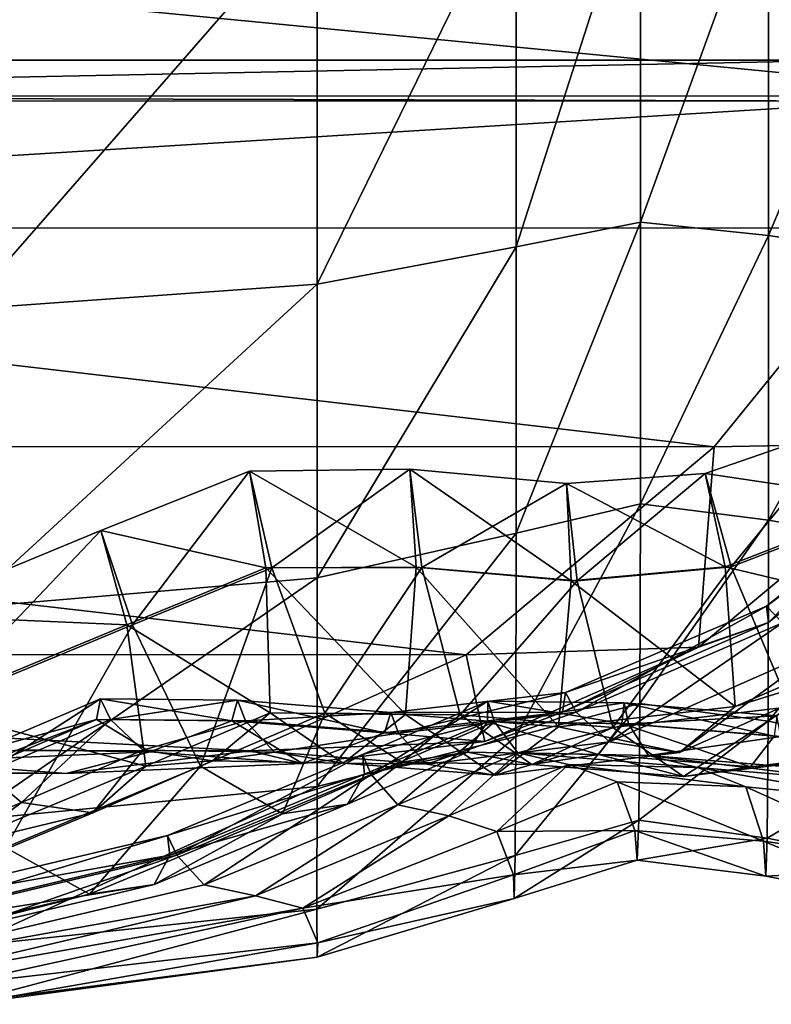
# Model space of a CAD drawing. Header units: millimetres. Extents: x 2387 to 13955, y -4964 to 364.
# Tile 698 of 1056: x 2517.32 to 2520.45, y -362.9 to -358.79. Entities that reach past the tile are written whole.
import ezdxf

# ---------------------------------------------------------------- set-up
doc = ezdxf.new("R2010")
doc.units = ezdxf.units.MM
doc.header["$MEASUREMENT"] = 0
doc.layers.add('Predefinito', color=7, linetype='Continuous', true_color=0x000000)

# ---------------------------------------------------------------- blocks, each defined once
blk = doc.blocks.new('Blocco 09')
at = {"layer": 'Predefinito'}
for points in [[(-892.6797, -627.2346, 15.574), (-892.6799, -625.6959, 14.3788), (-892.1614, -625.619, 14.5012)], [(-892.1614, -625.619, 14.5012), (-892.1611, -627.1323, 15.6763), (-892.6797, -627.2346, 15.574)], [(-892.1611, -627.1323, 15.6763), (-892.1614, -625.619, 14.5012), (-891.6279, -625.6611, 14.434)], [(-891.6279, -625.6611, 14.434), (-891.6277, -627.1884, 15.6202), (-892.1611, -627.1323, 15.6763)], [(-891.6277, -627.1884, 15.6202), (-891.6279, -625.6611, 14.434), (-891.0139, -625.7303, 14.3233)], [(-892.6799, -625.6959, 14.3788), (-892.6797, -627.2346, 15.574), (-893.5098, -627.3903, 15.4184)], [(-893.5098, -627.3903, 15.4184), (-893.5098, -625.813, 14.1924), (-892.6799, -625.6959, 14.3788)], [(-891.0139, -625.7303, 14.3233), (-891.0138, -627.2808, 15.5279), (-891.6277, -627.1884, 15.6202)], [(-894.9779, -627.4944, 15.3142), (-894.9779, -625.8915, 14.0678), (-893.5098, -625.813, 14.1924)], [(-893.5098, -625.813, 14.1924), (-893.5098, -627.3903, 15.4184), (-894.9779, -627.4944, 15.3142)], [(-898.2263, -625.8643, 468.8577), (-899.1375, -626.6054, 468.8492), (-890.5625, -626.6067, 440.6369)], [(-890.5625, -626.6067, 440.6369), (-889.6512, -625.8654, 440.6529), (-898.2263, -625.8643, 468.8577)], [(-899.6681, -626.6259, 468.8031), (-899.8382, -626.4559, 468.7705), (-891.2634, -626.4568, 440.5571)], [(-891.2634, -626.4568, 440.5571), (-899.8382, -626.4559, 468.7705), (-899.6681, -626.6259, 468.8031)], [(-891.2634, -626.4568, 440.5571), (-891.0932, -626.627, 440.589), (-899.6681, -626.6259, 468.8031)], [(-899.6681, -626.6259, 468.8031), (-891.0932, -626.627, 440.589), (-891.2634, -626.4568, 440.5571)], [(-899.1375, -626.6054, 468.8492), (-899.6681, -626.6259, 468.8031), (-891.0932, -626.627, 440.589)], [(-891.0932, -626.627, 440.589), (-890.5625, -626.6067, 440.6369), (-899.1375, -626.6054, 468.8492)], [(-891.0932, -626.627, 440.589), (-899.6681, -626.6259, 468.8031), (-899.6882, -627.1563, 468.8546)], [(-899.6882, -627.1563, 468.8546), (-891.1133, -627.1576, 440.6371), (-891.0932, -626.627, 440.589)], [(-892.6799, -628.4299, 17.1127), (-892.6797, -627.2346, 15.574), (-892.1611, -627.1323, 15.6763)], [(-892.1611, -627.1323, 15.6763), (-892.1614, -628.3075, 17.1896), (-892.6799, -628.4299, 17.1127)], [(-892.1614, -628.3075, 17.1896), (-892.1611, -627.1323, 15.6763), (-891.6277, -627.1884, 15.6202)], [(-899.6882, -627.1563, 468.8546), (-900.4294, -628.0674, 468.8789), (-891.8544, -628.0691, 440.6537)], [(-891.8544, -628.0691, 440.6537), (-891.1133, -627.1576, 440.6371), (-899.6882, -627.1563, 468.8546)], [(-891.6277, -627.1884, 15.6202), (-891.6279, -628.3747, 17.1476), (-892.1614, -628.3075, 17.1896)], [(-891.1133, -627.1576, 440.6371), (-891.8544, -628.0691, 440.6537), (-890.8951, -628.0518, 435.5931)], [(-891.6279, -628.3747, 17.1476), (-891.6277, -627.1884, 15.6202), (-891.0138, -627.2808, 15.5279)], [(-892.6797, -627.2346, 15.574), (-892.6799, -628.4299, 17.1127), (-893.5098, -628.6162, 16.9956)], [(-893.5098, -628.6162, 16.9956), (-893.5098, -627.3903, 15.4184), (-892.6797, -627.2346, 15.574)], [(-891.0138, -627.2808, 15.5279), (-891.0139, -628.4853, 17.0783), (-891.6279, -628.3747, 17.1476)], [(-894.9779, -628.7408, 16.9171), (-894.9779, -627.4944, 15.3142), (-893.5098, -627.3903, 15.4184)], [(-893.5098, -627.3903, 15.4184), (-893.5098, -628.6162, 16.9956), (-894.9779, -628.7408, 16.9171)], [(-891.8912, -628.1807, 426.6472), (-891.2918, -627.9732, 426.6119), (-891.1071, -628.2978, 426.7403)], [(-891.2918, -627.9732, 426.6119), (-891.8912, -628.1807, 426.6472), (-891.7834, -628.5699, 426.5537)], [(-891.7834, -628.5699, 426.5537), (-891.0827, -628.2981, 426.5302), (-891.2918, -627.9732, 426.6119)], [(-891.6362, -628.734, 433.5877), (-890.668, -627.957, 433.5772), (-890.6365, -627.9951, 433.7708)], [(-890.668, -627.957, 433.5772), (-891.6362, -628.734, 433.5877), (-891.5696, -628.8029, 433.4098)], [(-890.6365, -627.9951, 433.7708), (-891.6271, -628.8026, 433.7783), (-891.6362, -628.734, 433.5877)], [(-891.6271, -628.8026, 433.7783), (-890.6365, -627.9951, 433.7708), (-890.8951, -628.0518, 435.5931)], [(-891.919, -628.9048, 435.5958), (-890.8951, -628.0518, 435.5931), (-891.8544, -628.0691, 440.6537)], [(-890.8951, -628.0518, 435.5931), (-891.919, -628.9048, 435.5958), (-891.6271, -628.8026, 433.7783)], [(-900.4294, -628.0674, 468.8789), (-901.4636, -628.9353, 468.8873), (-892.8888, -628.9371, 440.6544)], [(-892.8888, -628.9371, 440.6544), (-891.8544, -628.0691, 440.6537), (-900.4294, -628.0674, 468.8789)], [(-891.8544, -628.0691, 440.6537), (-892.8888, -628.9371, 440.6544), (-891.919, -628.9048, 435.5958)], [(-894.412, -628.4183, 426.6333), (-893.791, -628.171, 426.6447), (-893.7234, -628.5745, 426.7595)], [(-893.791, -628.171, 426.6447), (-894.412, -628.4183, 426.6333), (-894.279, -628.8115, 426.5426)], [(-894.279, -628.8115, 426.5426), (-893.6988, -628.5746, 426.5492), (-893.791, -628.171, 426.6447)], [(-893.123, -628.1622, 426.6618), (-893.791, -628.171, 426.6447), (-893.6988, -628.5746, 426.5492)], [(-893.791, -628.171, 426.6447), (-893.123, -628.1622, 426.6618), (-893.0969, -628.5718, 426.7718)], [(-893.0969, -628.5718, 426.7718), (-893.7234, -628.5745, 426.7595), (-893.791, -628.171, 426.6447)], [(-893.6988, -628.5746, 426.5492), (-893.0724, -628.572, 426.5616), (-893.123, -628.1622, 426.6618)], [(-892.4692, -628.222, 426.6682), (-893.123, -628.1622, 426.6618), (-893.0724, -628.572, 426.5616)], [(-892.4498, -628.6285, 426.7774), (-893.0969, -628.5718, 426.7718), (-893.123, -628.1622, 426.6618)], [(-893.123, -628.1622, 426.6618), (-892.4692, -628.222, 426.6682), (-892.4498, -628.6285, 426.7774)], [(-892.4692, -628.222, 426.6682), (-891.8912, -628.1807, 426.6472), (-891.8079, -628.5696, 426.7639)], [(-891.8912, -628.1807, 426.6472), (-892.4692, -628.222, 426.6682), (-892.4253, -628.6287, 426.5671)], [(-892.4253, -628.6287, 426.5671), (-891.7834, -628.5699, 426.5537), (-891.8912, -628.1807, 426.6472)], [(-891.1071, -628.2978, 426.7403), (-891.8079, -628.5696, 426.7639), (-891.8912, -628.1807, 426.6472)], [(-893.0724, -628.572, 426.5616), (-892.4253, -628.6287, 426.5671), (-892.4692, -628.222, 426.6682)], [(-891.8079, -628.5696, 426.7639), (-892.4498, -628.6285, 426.7774), (-892.4692, -628.222, 426.6682)], [(-891.8079, -628.5696, 426.7639), (-891.1071, -628.2978, 426.7403), (-890.9134, -628.7841, 427.6472)], [(-891.0827, -628.2981, 426.5302), (-891.7834, -628.5699, 426.5537), (-891.5388, -629.1544, 425.6989)], [(-892.681, -629.2775, 19.0107), (-892.6799, -628.4299, 17.1127), (-892.1614, -628.3075, 17.1896)], [(-892.1614, -628.3075, 17.1896), (-892.1633, -629.1401, 19.0617), (-892.681, -629.2775, 19.0107)], [(-892.1633, -629.1401, 19.0617), (-892.1614, -628.3075, 17.1896), (-891.6279, -628.3747, 17.1476)], [(-891.6279, -628.3747, 17.1476), (-891.6293, -629.2142, 19.0341), (-892.1633, -629.1401, 19.0617)], [(-891.6293, -629.2142, 19.0341), (-891.6279, -628.3747, 17.1476), (-891.0139, -628.4853, 17.0783)], [(-895.2627, -628.7703, 426.6323), (-894.412, -628.4183, 426.6333), (-894.3036, -628.8114, 426.7528)], [(-894.412, -628.4183, 426.6333), (-895.2627, -628.7703, 426.6323), (-895.1147, -629.158, 426.5432)], [(-895.1147, -629.158, 426.5432), (-894.279, -628.8115, 426.5426), (-894.412, -628.4183, 426.6333)], [(-893.7234, -628.5745, 426.7595), (-894.3036, -628.8114, 426.7528), (-894.412, -628.4183, 426.6333)], [(-892.6799, -628.4299, 17.1127), (-892.681, -629.2775, 19.0107), (-893.51, -629.4868, 18.9329)], [(-893.51, -629.4868, 18.9329), (-893.5098, -628.6162, 16.9956), (-892.6799, -628.4299, 17.1127)], [(-891.0139, -628.4853, 17.0783), (-891.0143, -629.3365, 18.9884), (-891.6293, -629.2142, 19.0341)], [(-894.3036, -628.8114, 426.7528), (-893.7234, -628.5745, 426.7595), (-893.7052, -629.1793, 427.6458)], [(-893.6988, -628.5746, 426.5492), (-894.279, -628.8115, 426.5426), (-893.9961, -629.4019, 425.6922)], [(-893.9961, -629.4019, 425.6922), (-893.4772, -629.1806, 425.692), (-893.6988, -628.5746, 426.5492)], [(-893.7234, -628.5745, 426.7595), (-893.0969, -628.5718, 426.7718), (-893.1407, -629.1856, 427.651)], [(-893.1407, -629.1856, 427.651), (-893.7052, -629.1793, 427.6458), (-893.7234, -628.5745, 426.7595)], [(-893.0724, -628.572, 426.5616), (-893.6988, -628.5746, 426.5492), (-893.4772, -629.1806, 425.692)], [(-893.4772, -629.1806, 425.692), (-892.9134, -629.1873, 425.697), (-893.0724, -628.572, 426.5616)], [(-892.5036, -629.2374, 427.6555), (-893.1407, -629.1856, 427.651), (-893.0969, -628.5718, 426.7718)], [(-893.0969, -628.5718, 426.7718), (-892.4498, -628.6285, 426.7774), (-892.5036, -629.2374, 427.6555)], [(-892.4253, -628.6287, 426.5671), (-893.0724, -628.572, 426.5616), (-892.9134, -629.1873, 425.697)], [(-892.4498, -628.6285, 426.7774), (-891.8079, -628.5696, 426.7639), (-891.766, -629.1522, 427.6532)], [(-891.7834, -628.5699, 426.5537), (-892.4253, -628.6287, 426.5671), (-892.2766, -629.2394, 425.7012)], [(-892.2766, -629.2394, 425.7012), (-891.5388, -629.1544, 425.6989), (-891.7834, -628.5699, 426.5537)], [(-890.9134, -628.7841, 427.6472), (-891.766, -629.1522, 427.6532), (-891.8079, -628.5696, 426.7639)], [(-894.9778, -629.6282, 18.8804), (-894.9779, -628.7408, 16.9171), (-893.5098, -628.6162, 16.9956)], [(-893.5098, -628.6162, 16.9956), (-893.51, -629.4868, 18.9329), (-894.9778, -629.6282, 18.8804)], [(-892.9134, -629.1873, 425.697), (-892.2766, -629.2394, 425.7012), (-892.4253, -628.6287, 426.5671)], [(-891.766, -629.1522, 427.6532), (-892.5036, -629.2374, 427.6555), (-892.4498, -628.6285, 426.7774)], [(-892.4742, -629.0936, 433.5977), (-891.6362, -628.734, 433.5877), (-891.6271, -628.8026, 433.7783)], [(-891.6362, -628.734, 433.5877), (-892.4742, -629.0936, 433.5977), (-892.4289, -629.176, 433.4163)], [(-892.4289, -629.176, 433.4163), (-891.5696, -628.8029, 433.4098), (-891.6362, -628.734, 433.5877)], [(-894.3036, -628.8114, 426.7528), (-895.1393, -629.158, 426.7535), (-895.2627, -628.7703, 426.6323)], [(-891.766, -629.1522, 427.6532), (-890.9134, -628.7841, 427.6472), (-891.0953, -628.9438, 430.0651)], [(-895.1393, -629.158, 426.7535), (-894.3036, -628.8114, 426.7528), (-894.2245, -629.4007, 427.6462)], [(-894.279, -628.8115, 426.5426), (-895.1147, -629.158, 426.5432), (-894.8089, -629.7399, 425.6952)], [(-894.8089, -629.7399, 425.6952), (-893.9961, -629.4019, 425.6922), (-894.279, -628.8115, 426.5426)], [(-893.7052, -629.1793, 427.6458), (-894.2245, -629.4007, 427.6462), (-894.3036, -628.8114, 426.7528)], [(-892.4864, -629.1757, 433.7854), (-891.6271, -628.8026, 433.7783), (-891.919, -628.9048, 435.5958)], [(-891.6271, -628.8026, 433.7783), (-892.4864, -629.1757, 433.7854), (-892.4742, -629.0936, 433.5977)], [(-891.5696, -628.8029, 433.4098), (-892.4289, -629.176, 433.4163), (-892.2902, -629.3003, 432.4893)], [(-892.2902, -629.3003, 432.4893), (-891.3987, -628.9068, 432.4879), (-891.5696, -628.8029, 433.4098)], [(-892.8098, -629.2983, 435.5981), (-891.919, -628.9048, 435.5958), (-892.8888, -628.9371, 440.6544)], [(-891.919, -628.9048, 435.5958), (-892.8098, -629.2983, 435.5981), (-892.4864, -629.1757, 433.7854)], [(-891.3987, -628.9068, 432.4879), (-892.2902, -629.3003, 432.4893), (-891.998, -629.3441, 430.065)], [(-891.998, -629.3441, 430.065), (-891.0953, -628.9438, 430.0651), (-891.3987, -628.9068, 432.4879)], [(-901.4636, -628.9353, 468.8873), (-902.3632, -629.3354, 468.8912), (-893.7888, -629.3373, 440.6548)], [(-893.7888, -629.3373, 440.6548), (-892.8888, -628.9371, 440.6544), (-901.4636, -628.9353, 468.8873)], [(-892.8888, -628.9371, 440.6544), (-893.7888, -629.3373, 440.6548), (-892.8098, -629.2983, 435.5981)], [(-891.0953, -628.9438, 430.0651), (-891.998, -629.3441, 430.065), (-891.766, -629.1522, 427.6532)], [(-894.9399, -629.3445, 433.5881), (-894.4134, -629.1209, 433.5886), (-894.4291, -629.2061, 433.7758)], [(-894.4134, -629.1209, 433.5886), (-894.9399, -629.3445, 433.5881), (-894.8892, -629.4277, 433.4075)], [(-894.8892, -629.4277, 433.4075), (-894.3713, -629.2063, 433.4066), (-894.4134, -629.1209, 433.5886)], [(-893.8658, -629.212, 433.7821), (-894.4291, -629.2061, 433.7758), (-894.4134, -629.1209, 433.5886)], [(-894.4134, -629.1209, 433.5886), (-893.8417, -629.1254, 433.5962), (-893.8658, -629.212, 433.7821)], [(-893.8417, -629.1254, 433.5962), (-894.4134, -629.1209, 433.5886), (-894.3713, -629.2063, 433.4066)], [(-893.2025, -629.1768, 433.6022), (-892.4742, -629.0936, 433.5977), (-892.4864, -629.1757, 433.7854)], [(-892.4742, -629.0936, 433.5977), (-893.2025, -629.1768, 433.6022), (-893.1705, -629.263, 433.4186)], [(-893.1705, -629.263, 433.4186), (-892.4289, -629.176, 433.4163), (-892.4742, -629.0936, 433.5977)], [(-894.2245, -629.4007, 427.6462), (-895.0377, -629.7391, 427.6496), (-895.1393, -629.158, 426.7535)], [(-894.3713, -629.2063, 433.4066), (-893.8083, -629.2122, 433.4129), (-893.8417, -629.1254, 433.5962)], [(-893.2281, -629.2627, 433.788), (-893.8658, -629.212, 433.7821), (-893.8417, -629.1254, 433.5962)], [(-893.8417, -629.1254, 433.5962), (-893.2025, -629.1768, 433.6022), (-893.2281, -629.2627, 433.788)], [(-893.2025, -629.1768, 433.6022), (-893.8417, -629.1254, 433.5962), (-893.8083, -629.2122, 433.4129)], [(-892.7973, -629.1305, 419.7464), (-893.3199, -629.3522, 419.7462), (-893.2838, -629.4356, 419.5634)], [(-893.3199, -629.3522, 419.7462), (-892.7973, -629.1305, 419.7464), (-892.7986, -629.2158, 419.9326)], [(-893.2838, -629.4356, 419.5634), (-892.7698, -629.2161, 419.5628), (-892.7973, -629.1305, 419.7464)], [(-892.2397, -629.2239, 419.9358), (-892.7986, -629.2158, 419.9326), (-892.7973, -629.1305, 419.7464)], [(-892.7973, -629.1305, 419.7464), (-892.2297, -629.1374, 419.7502), (-892.2397, -629.2239, 419.9358)], [(-892.2297, -629.1374, 419.7502), (-892.7973, -629.1305, 419.7464), (-892.7698, -629.2161, 419.5628)], [(-892.7698, -629.2161, 419.5628), (-892.2111, -629.2243, 419.566), (-892.2297, -629.1374, 419.7502)], [(-892.684, -629.7733, 21.2837), (-892.681, -629.2775, 19.0107), (-892.1633, -629.1401, 19.0617)], [(-892.1633, -629.1401, 19.0617), (-892.168, -629.6259, 21.3133), (-892.684, -629.7733, 21.2837)], [(-892.5036, -629.2374, 427.6555), (-891.766, -629.1522, 427.6532), (-891.998, -629.3441, 430.065)], [(-891.5388, -629.1544, 425.6989), (-892.2766, -629.2394, 425.7012), (-891.9814, -629.4451, 423.2975)], [(-891.6045, -629.2765, 419.9388), (-892.2397, -629.2239, 419.9358), (-892.2297, -629.1374, 419.7502)], [(-892.2297, -629.1374, 419.7502), (-891.5931, -629.1907, 419.7533), (-891.6045, -629.2765, 419.9388)], [(-891.5931, -629.1907, 419.7533), (-892.2297, -629.1374, 419.7502), (-892.2111, -629.2243, 419.566)], [(-892.168, -629.6259, 21.3133), (-892.1633, -629.1401, 19.0617), (-891.6293, -629.2142, 19.0341)], [(-891.9814, -629.4451, 423.2975), (-891.2114, -629.3516, 423.2986), (-891.5388, -629.1544, 425.6989)], [(-894.947, -629.4276, 433.7767), (-894.4291, -629.2061, 433.7758), (-894.758, -629.3336, 435.5873)], [(-894.4291, -629.2061, 433.7758), (-894.947, -629.4276, 433.7767), (-894.9399, -629.3445, 433.5881)], [(-894.3713, -629.2063, 433.4066), (-894.8892, -629.4277, 433.4075), (-894.7419, -629.5529, 432.4819)], [(-894.2073, -629.3413, 435.5918), (-894.758, -629.3336, 435.5873), (-894.4291, -629.2061, 433.7758)], [(-894.7419, -629.5529, 432.4819), (-894.2371, -629.335, 432.4792), (-894.3713, -629.2063, 433.4066)], [(-894.4291, -629.2061, 433.7758), (-893.8658, -629.212, 433.7821), (-894.2073, -629.3413, 435.5918)], [(-893.8083, -629.2122, 433.4129), (-894.3713, -629.2063, 433.4066), (-894.2371, -629.335, 432.4792)], [(-894.2245, -629.4007, 427.6462), (-893.7052, -629.1793, 427.6458), (-893.9458, -629.3793, 430.0556)], [(-893.4772, -629.1806, 425.692), (-893.9961, -629.4019, 425.6922), (-893.6545, -629.5998, 423.2941)], [(-893.4013, -629.3884, 430.0587), (-893.9458, -629.3793, 430.0556), (-893.7052, -629.1793, 427.6458)], [(-893.8083, -629.2122, 433.4129), (-893.1705, -629.263, 433.4186), (-893.2025, -629.1768, 433.6022)], [(-893.7052, -629.1793, 427.6458), (-893.1407, -629.1856, 427.651), (-893.4013, -629.3884, 430.0587)], [(-893.6545, -629.5998, 423.2941), (-893.1567, -629.3842, 423.2918), (-893.4772, -629.1806, 425.692)], [(-892.9134, -629.1873, 425.697), (-893.4772, -629.1806, 425.692), (-893.1567, -629.3842, 423.2918)], [(-892.767, -629.4383, 430.0634), (-893.4013, -629.3884, 430.0587), (-893.1407, -629.1856, 427.651)], [(-893.2281, -629.2627, 433.788), (-892.4864, -629.1757, 433.7854), (-892.8098, -629.2983, 435.5981)], [(-892.4864, -629.1757, 433.7854), (-893.2281, -629.2627, 433.788), (-893.2025, -629.1768, 433.6022)], [(-892.4289, -629.176, 433.4163), (-893.1705, -629.263, 433.4186), (-893.0521, -629.3929, 432.4886)], [(-893.1567, -629.3842, 423.2918), (-892.6144, -629.3943, 423.2941), (-892.9134, -629.1873, 425.697)], [(-893.1407, -629.1856, 427.651), (-892.5036, -629.2374, 427.6555), (-892.767, -629.4383, 430.0634)], [(-893.0521, -629.3929, 432.4886), (-892.2902, -629.3003, 432.4893), (-892.4289, -629.176, 433.4163)], [(-892.2766, -629.2394, 425.7012), (-892.9134, -629.1873, 425.697), (-892.6144, -629.3943, 423.2941)], [(-892.2111, -629.2243, 419.566), (-891.5759, -629.277, 419.569), (-891.5931, -629.1907, 419.7533)], [(-894.2371, -629.335, 432.4792), (-893.6875, -629.343, 432.4833), (-893.8083, -629.2122, 433.4129)], [(-893.5713, -629.3909, 435.5976), (-894.2073, -629.3413, 435.5918), (-893.8658, -629.212, 433.7821)], [(-893.8658, -629.212, 433.7821), (-893.2281, -629.2627, 433.788), (-893.5713, -629.3909, 435.5976)], [(-893.1705, -629.263, 433.4186), (-893.8083, -629.2122, 433.4129), (-893.6875, -629.343, 432.4833)], [(-892.7986, -629.2158, 419.9326), (-893.3126, -629.4353, 419.9331), (-893.3199, -629.3522, 419.7462)], [(-893.3126, -629.4353, 419.9331), (-892.7986, -629.2158, 419.9326), (-892.8822, -629.3432, 420.8662)], [(-892.7698, -629.2161, 419.5628), (-893.2838, -629.4356, 419.5634), (-893.1738, -629.5622, 417.7271)], [(-893.1738, -629.5622, 417.7271), (-892.6725, -629.3462, 417.7258), (-892.7698, -629.2161, 419.5628)], [(-892.3363, -629.3531, 420.8685), (-892.8822, -629.3432, 420.8662), (-892.7986, -629.2158, 419.9326)], [(-892.7986, -629.2158, 419.9326), (-892.2397, -629.2239, 419.9358), (-892.3363, -629.3531, 420.8685)], [(-892.2111, -629.2243, 419.566), (-892.7698, -629.2161, 419.5628), (-892.6725, -629.3462, 417.7258)], [(-891.998, -629.3441, 430.065), (-892.767, -629.4383, 430.0634), (-892.5036, -629.2374, 427.6555)], [(-892.6725, -629.3462, 417.7258), (-892.1277, -629.3567, 417.7278), (-892.2111, -629.2243, 419.566)], [(-892.6144, -629.3943, 423.2941), (-891.9814, -629.4451, 423.2975), (-892.2766, -629.2394, 425.7012)], [(-891.703, -629.4046, 420.8715), (-892.3363, -629.3531, 420.8685), (-892.2397, -629.2239, 419.9358)], [(-892.2397, -629.2239, 419.9358), (-891.6045, -629.2765, 419.9388), (-891.703, -629.4046, 420.8715)], [(-891.5759, -629.277, 419.569), (-892.2111, -629.2243, 419.566), (-892.1277, -629.3567, 417.7278)], [(-891.6293, -629.2142, 19.0341), (-891.6326, -629.7013, 21.2978), (-892.168, -629.6259, 21.3133)], [(-891.6326, -629.7013, 21.2978), (-891.6293, -629.2142, 19.0341), (-891.0143, -629.3365, 18.9884)], [(-893.6875, -629.343, 432.4833), (-893.0521, -629.3929, 432.4886), (-893.1705, -629.263, 433.4186)], [(-892.8098, -629.2983, 435.5981), (-893.5713, -629.3909, 435.5976), (-893.2281, -629.2627, 433.788)], [(-892.681, -629.2775, 19.0107), (-892.684, -629.7733, 21.2837), (-893.5105, -629.9978, 21.2386)], [(-893.5105, -629.9978, 21.2386), (-893.51, -629.4868, 18.9329), (-892.681, -629.2775, 19.0107)], [(-892.1277, -629.3567, 417.7278), (-891.4954, -629.4087, 417.7303), (-891.5759, -629.277, 419.569)], [(-890.9394, -629.3131, 420.8719), (-891.703, -629.4046, 420.8715), (-891.6045, -629.2765, 419.9388)], [(-893.5713, -629.3909, 435.5976), (-892.8098, -629.2983, 435.5981), (-893.7888, -629.3373, 440.6548)], [(-892.2902, -629.3003, 432.4893), (-893.0521, -629.3929, 432.4886), (-892.767, -629.4383, 430.0634)], [(-892.767, -629.4383, 430.0634), (-891.998, -629.3441, 430.065), (-892.2902, -629.3003, 432.4893)], [(-891.703, -629.4046, 420.8715), (-890.9394, -629.3131, 420.8719), (-891.2114, -629.3516, 423.2986)], [(-902.3632, -629.3354, 468.8912), (-903.1302, -629.4301, 468.8901), (-894.5561, -629.4318, 440.6529)], [(-894.5561, -629.4318, 440.6529), (-893.7888, -629.3373, 440.6548), (-902.3632, -629.3354, 468.8912)], [(-894.758, -629.3336, 435.5873), (-894.2073, -629.3413, 435.5918), (-895.1924, -629.3829, 440.6465)], [(-894.5561, -629.4318, 440.6529), (-895.1924, -629.3829, 440.6465), (-894.2073, -629.3413, 435.5918)], [(-894.2371, -629.335, 432.4792), (-894.7419, -629.5529, 432.4819), (-894.4455, -629.5959, 430.0587)], [(-893.7888, -629.3373, 440.6548), (-894.5561, -629.4318, 440.6529), (-893.5713, -629.3909, 435.5976)], [(-894.2073, -629.3413, 435.5918), (-893.5713, -629.3909, 435.5976), (-894.5561, -629.4318, 440.6529)], [(-894.4455, -629.5959, 430.0587), (-893.9458, -629.3793, 430.0556), (-894.2371, -629.335, 432.4792)], [(-893.6875, -629.343, 432.4833), (-894.2371, -629.335, 432.4792), (-893.9458, -629.3793, 430.0556)], [(-893.3199, -629.3522, 419.7462), (-894.1342, -629.6901, 419.7483), (-894.0948, -629.7723, 419.5656)], [(-894.1342, -629.6901, 419.7483), (-893.3199, -629.3522, 419.7462), (-893.3126, -629.4353, 419.9331)], [(-894.0948, -629.7723, 419.5656), (-893.2838, -629.4356, 419.5634), (-893.3199, -629.3522, 419.7462)], [(-893.9458, -629.3793, 430.0556), (-893.4013, -629.3884, 430.0587), (-893.6875, -629.343, 432.4833)], [(-893.0521, -629.3929, 432.4886), (-893.6875, -629.343, 432.4833), (-893.4013, -629.3884, 430.0587)], [(-893.3835, -629.5596, 420.8678), (-892.8822, -629.3432, 420.8662), (-893.1567, -629.3842, 423.2918)], [(-892.8822, -629.3432, 420.8662), (-893.3835, -629.5596, 420.8678), (-893.3126, -629.4353, 419.9331)], [(-892.6725, -629.3462, 417.7258), (-893.1738, -629.5622, 417.7271), (-892.9598, -629.6088, 412.5802)], [(-892.6144, -629.3943, 423.2941), (-893.1567, -629.3842, 423.2918), (-892.8822, -629.3432, 420.8662)], [(-892.9598, -629.6088, 412.5802), (-892.462, -629.3945, 412.579), (-892.6725, -629.3462, 417.7258)], [(-892.8822, -629.3432, 420.8662), (-892.3363, -629.3531, 420.8685), (-892.6144, -629.3943, 423.2941)], [(-891.9234, -629.4066, 412.5803), (-892.1277, -629.3567, 417.7278), (-892.6725, -629.3462, 417.7258)], [(-892.6725, -629.3462, 417.7258), (-892.462, -629.3945, 412.579), (-891.9234, -629.4066, 412.5803)], [(-891.9814, -629.4451, 423.2975), (-892.6144, -629.3943, 423.2941), (-892.3363, -629.3531, 420.8685)], [(-892.3363, -629.3531, 420.8685), (-891.703, -629.4046, 420.8715), (-891.9814, -629.4451, 423.2975)], [(-892.1277, -629.3567, 417.7278), (-891.9234, -629.4066, 412.5803), (-891.2941, -629.4595, 412.5821)], [(-891.2941, -629.4595, 412.5821), (-891.4954, -629.4087, 417.7303), (-892.1277, -629.3567, 417.7278)], [(-891.2114, -629.3516, 423.2986), (-891.9814, -629.4451, 423.2975), (-891.703, -629.4046, 420.8715)], [(-891.0143, -629.3365, 18.9884), (-891.0155, -629.827, 21.272), (-891.6326, -629.7013, 21.2978)], [(-895.1924, -629.3829, 440.6465), (-894.5561, -629.4318, 440.6529), (-903.1302, -629.4301, 468.8901)], [(-895.0377, -629.7391, 427.6496), (-894.2245, -629.4007, 427.6462), (-894.4455, -629.5959, 430.0587)], [(-893.9961, -629.4019, 425.6922), (-894.8089, -629.7399, 425.6952), (-894.4594, -629.9348, 423.2975)], [(-894.4594, -629.9348, 423.2975), (-893.6545, -629.5998, 423.2941), (-893.9961, -629.4019, 425.6922)], [(-893.9458, -629.3793, 430.0556), (-894.4455, -629.5959, 430.0587), (-894.2245, -629.4007, 427.6462)], [(-893.1567, -629.3842, 423.2918), (-893.6545, -629.5998, 423.2941), (-893.3835, -629.5596, 420.8678)], [(-893.4013, -629.3884, 430.0587), (-892.767, -629.4383, 430.0634), (-893.0521, -629.3929, 432.4886)], [(-892.462, -629.3945, 412.579), (-892.9598, -629.6088, 412.5802), (-892.7596, -629.6735, 359.7244)], [(-892.7596, -629.6735, 359.7244), (-892.2591, -629.4671, 359.725), (-892.462, -629.3945, 412.579)], [(-891.7222, -629.4877, 359.7251), (-891.9234, -629.4066, 412.5803), (-892.462, -629.3945, 412.579)], [(-892.462, -629.3945, 412.579), (-892.2591, -629.4671, 359.725), (-891.7222, -629.4877, 359.7251)], [(-891.9234, -629.4066, 412.5803), (-891.7222, -629.4877, 359.7251), (-891.0958, -629.5507, 359.7251)], [(-891.0958, -629.5507, 359.7251), (-891.2941, -629.4595, 412.5821), (-891.9234, -629.4066, 412.5803)], [(-895.5496, -629.8899, 432.4868), (-894.7419, -629.5529, 432.4819), (-894.8892, -629.4277, 433.4075)], [(-893.3126, -629.4353, 419.9331), (-894.1236, -629.7721, 419.9355), (-894.1342, -629.6901, 419.7483)], [(-894.1236, -629.7721, 419.9355), (-893.3126, -629.4353, 419.9331), (-893.3835, -629.5596, 420.8678)], [(-893.2838, -629.4356, 419.5634), (-894.0948, -629.7723, 419.5656), (-893.9805, -629.8969, 417.7295)], [(-893.9805, -629.8969, 417.7295), (-893.1738, -629.5622, 417.7271), (-893.2838, -629.4356, 419.5634)], [(-894.9777, -630.1542, 21.2077), (-894.9778, -629.6282, 18.8804), (-893.51, -629.4868, 18.9329)], [(-893.51, -629.4868, 18.9329), (-893.5105, -629.9978, 21.2386), (-894.9777, -630.1542, 21.2077)], [(-892.1845, -629.6701, 214.766), (-892.2591, -629.4671, 359.725), (-892.7596, -629.6735, 359.7244)], [(-891.6478, -629.7137, 214.7641), (-891.7222, -629.4877, 359.7251), (-892.2591, -629.4671, 359.725)], [(-892.2591, -629.4671, 359.725), (-892.1845, -629.6701, 214.766), (-891.6478, -629.7137, 214.7641)], [(-891.7222, -629.4877, 359.7251), (-891.6478, -629.7137, 214.7641), (-891.0245, -629.8035, 214.7606)], [(-891.0245, -629.8035, 214.7606), (-891.0958, -629.5507, 359.7251), (-891.7222, -629.4877, 359.7251)], [(-894.7419, -629.5529, 432.4819), (-895.5496, -629.8899, 432.4868), (-895.2513, -629.9319, 430.0634)], [(-895.2513, -629.9319, 430.0634), (-894.4455, -629.5959, 430.0587), (-894.7419, -629.5529, 432.4819)], [(-894.1898, -629.8948, 420.8706), (-893.3835, -629.5596, 420.8678), (-893.6545, -629.5998, 423.2941)], [(-893.3835, -629.5596, 420.8678), (-894.1898, -629.8948, 420.8706), (-894.1236, -629.7721, 419.9355)], [(-893.1738, -629.5622, 417.7271), (-893.9805, -629.8969, 417.7295), (-893.7666, -629.9421, 412.582)], [(-893.7666, -629.9421, 412.582), (-892.9598, -629.6088, 412.5802), (-893.1738, -629.5622, 417.7271)], [(-894.4455, -629.5959, 430.0587), (-895.2513, -629.9319, 430.0634), (-895.0377, -629.7391, 427.6496)], [(-893.6545, -629.5998, 423.2941), (-894.4594, -629.9348, 423.2975), (-894.1898, -629.8948, 420.8706)], [(-892.9598, -629.6088, 412.5802), (-893.7666, -629.9421, 412.582), (-893.5698, -629.9939, 359.7234)], [(-893.5698, -629.9939, 359.7234), (-892.7596, -629.6735, 359.7244), (-892.9598, -629.6088, 412.5802)], [(-892.6875, -629.9534, 70.8834), (-892.684, -629.7733, 21.2837), (-892.168, -629.6259, 21.3133)], [(-892.168, -629.6259, 21.3133), (-892.1751, -629.7932, 70.8971), (-892.6875, -629.9534, 70.8834)], [(-892.1751, -629.7932, 70.8971), (-892.168, -629.6259, 21.3133), (-891.6326, -629.7013, 21.2978)], [(-895.5763, -630.032, 419.751), (-894.1342, -629.6901, 419.7483), (-894.1236, -629.7721, 419.9355)], [(-894.1342, -629.6901, 419.7483), (-895.5763, -630.032, 419.751), (-895.5443, -630.1159, 419.5677)], [(-895.5443, -630.1159, 419.5677), (-894.0948, -629.7723, 419.5656), (-894.1342, -629.6901, 419.7483)], [(-892.6908, -629.8542, 214.7612), (-892.7596, -629.6735, 359.7244), (-893.5698, -629.9939, 359.7234)], [(-892.7596, -629.6735, 359.7244), (-892.6908, -629.8542, 214.7612), (-892.1845, -629.6701, 214.766)], [(-892.1751, -629.7932, 70.8971), (-892.1845, -629.6701, 214.766), (-892.6908, -629.8542, 214.7612)], [(-891.6385, -629.8599, 70.8905), (-891.6478, -629.7137, 214.7641), (-892.1845, -629.6701, 214.766)], [(-892.1845, -629.6701, 214.766), (-892.1751, -629.7932, 70.8971), (-891.6385, -629.8599, 70.8905)], [(-895.9231, -630.2827, 423.2986), (-894.4594, -629.9348, 423.2975), (-894.8089, -629.7399, 425.6952)], [(-891.6326, -629.7013, 21.2978), (-891.6385, -629.8599, 70.8905), (-892.1751, -629.7932, 70.8971)], [(-891.6478, -629.7137, 214.7641), (-891.6385, -629.8599, 70.8905), (-891.0184, -629.9763, 70.8793)], [(-891.0184, -629.9763, 70.8793), (-891.0245, -629.8035, 214.7606), (-891.6478, -629.7137, 214.7641)], [(-891.6385, -629.8599, 70.8905), (-891.6326, -629.7013, 21.2978), (-891.0155, -629.827, 21.272)], [(-894.1236, -629.7721, 419.9355), (-895.5731, -630.1157, 419.9376), (-895.5763, -630.032, 419.751)], [(-895.5731, -630.1157, 419.9376), (-894.1236, -629.7721, 419.9355), (-894.1898, -629.8948, 420.8706)], [(-894.0948, -629.7723, 419.5656), (-895.5443, -630.1159, 419.5677), (-895.4415, -630.2425, 417.7306)], [(-895.4415, -630.2425, 417.7306), (-893.9805, -629.8969, 417.7295), (-894.0948, -629.7723, 419.5656)], [(-893.5099, -630.1986, 70.8624), (-893.5105, -629.9978, 21.2386), (-892.684, -629.7733, 21.2837)], [(-892.684, -629.7733, 21.2837), (-892.6875, -629.9534, 70.8834), (-893.5099, -630.1986, 70.8624)], [(-892.6908, -629.8542, 214.7612), (-892.6875, -629.9534, 70.8834), (-892.1751, -629.7932, 70.8971)], [(-893.5698, -629.9939, 359.7234), (-893.5069, -630.1384, 214.7538), (-892.6908, -629.8542, 214.7612)], [(-892.6875, -629.9534, 70.8834), (-892.6908, -629.8542, 214.7612), (-893.5069, -630.1384, 214.7538)], [(-891.0155, -629.827, 21.272), (-891.0184, -629.9763, 70.8793), (-891.6385, -629.8599, 70.8905)], [(-895.6502, -630.2413, 420.872), (-894.1898, -629.8948, 420.8706), (-894.4594, -629.9348, 423.2975)], [(-894.1898, -629.8948, 420.8706), (-895.6502, -630.2413, 420.872), (-895.5731, -630.1157, 419.9376)], [(-893.7666, -629.9421, 412.582), (-893.9805, -629.8969, 417.7295), (-895.4415, -630.2425, 417.7306)], [(-894.4594, -629.9348, 423.2975), (-895.9231, -630.2827, 423.2986), (-895.6502, -630.2413, 420.872)], [(-895.4415, -630.2425, 417.7306), (-895.2322, -630.2867, 412.5826), (-893.7666, -629.9421, 412.582)], [(-893.5698, -629.9939, 359.7234), (-893.7666, -629.9421, 412.582), (-895.2322, -630.2867, 412.5826)], [(-893.5069, -630.1384, 214.7538), (-893.5099, -630.1986, 70.8624), (-892.6875, -629.9534, 70.8834)], [(-895.2322, -630.2867, 412.5826), (-895.0361, -630.3152, 359.7222), (-893.5698, -629.9939, 359.7234)], [(-893.5069, -630.1384, 214.7538), (-893.5698, -629.9939, 359.7234), (-895.0361, -630.3152, 359.7222)], [(-894.9764, -630.387, 70.8474), (-894.9777, -630.1542, 21.2077), (-893.5105, -629.9978, 21.2386)], [(-893.5105, -629.9978, 21.2386), (-893.5099, -630.1986, 70.8624), (-894.9764, -630.387, 70.8474)], [(-895.0361, -630.3152, 359.7222), (-894.9734, -630.3947, 214.748), (-893.5069, -630.1384, 214.7538)], [(-893.5099, -630.1986, 70.8624), (-893.5069, -630.1384, 214.7538), (-894.9734, -630.3947, 214.748)], [(-894.9734, -630.3947, 214.748), (-894.9764, -630.387, 70.8474), (-893.5099, -630.1986, 70.8624)]]:
    blk.add_3dface(points, dxfattribs=at)

msp = doc.modelspace()

# ---------------------------------------------------------------- block references
at = {"layer": 'Predefinito'}
msp.add_blockref('Blocco 09', (3412.0659, 267.4927), dxfattribs=at)

doc.saveas('drawing.dxf')
